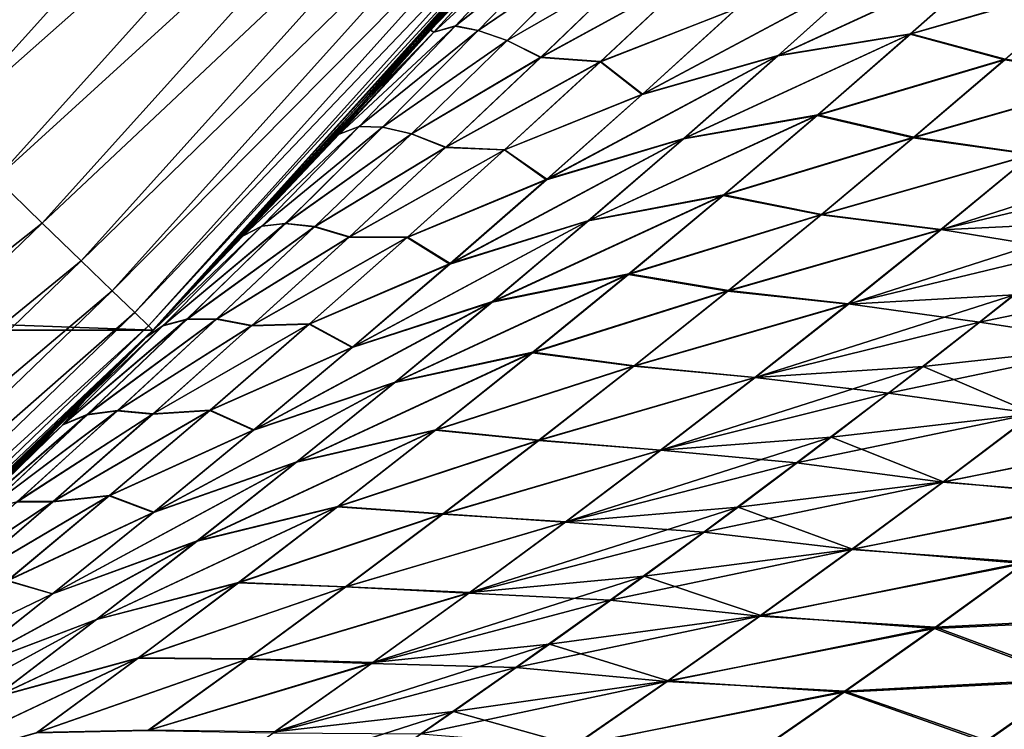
# Model space of a CAD drawing. Header units: metres. Extents: x -24 to 72, y -247 to 22.
# Tile 421 of 573: x 15.87 to 18.2, y -16.58 to -14.89. Entities that reach past the tile are written whole.
import ezdxf

# ---------------------------------------------------------------- set-up
doc = ezdxf.new("R2010")
doc.units = ezdxf.units.M
doc.layers.add('solid_509589_MEDIA_SW0001', color=7, linetype='CONTINUOUS')

msp = doc.modelspace()

# ---------------------------------------------------------------- linework, layer by layer
at = {"layer": 'solid_509589_MEDIA_SW0001'}
for points in [[(15.549733, -15.016203, 132.280243), (16.559332, -13.89493, 132.280243), (15.400221, -14.87182, 132.385696)], [(16.706779, -14.018653, 132.148819), (16.559332, -13.89493, 132.280243), (15.549733, -15.016203, 132.280243)], [(15.68819, -15.14991, 132.148819), (16.706779, -14.018653, 132.148819), (15.549733, -15.016203, 132.280243)], [(16.839981, -14.130422, 131.993607), (16.706779, -14.018653, 132.148819), (15.68819, -15.14991, 132.148819)], [(15.813272, -15.270699, 131.993607), (16.839981, -14.130422, 131.993607), (15.68819, -15.14991, 132.148819)], [(16.956703, -14.228364, 131.817245), (16.839981, -14.130422, 131.993607), (15.813272, -15.270699, 131.993607)], [(15.922877, -15.376544, 131.817245), (16.956703, -14.228364, 131.817245), (15.813272, -15.270699, 131.993607)], [(17.054991, -14.310837, 131.622665), (16.956703, -14.228364, 131.817245), (15.922877, -15.376544, 131.817245)], [(16.015173, -15.465672, 131.622665), (17.054991, -14.310837, 131.622665), (15.922877, -15.376544, 131.817245)], [(17.133194, -14.376457, 131.413147), (17.054991, -14.310837, 131.622665), (16.015173, -15.465672, 131.622665)], [(16.088608, -15.536588, 131.413147), (17.133194, -14.376457, 131.413147), (16.015173, -15.465672, 131.622665)], [(17.190002, -14.424125, 131.192184), (17.133194, -14.376457, 131.413147), (16.088608, -15.536588, 131.413147)], [(16.141953, -15.588102, 131.192184), (17.190002, -14.424125, 131.192184), (16.088608, -15.536588, 131.413147)], [(17.224464, -14.453041, 130.963501), (17.190002, -14.424125, 131.192184), (16.141953, -15.588102, 131.192184)], [(16.185291, -15.629663), (-16.185291, -15.629663), (-17.236036, -14.462679)], [(17.236036, -14.462679), (16.185291, -15.629663), (-17.236036, -14.462679)], [(16.174313, -15.619352, 130.963501), (17.224464, -14.453041, 130.963501), (16.141953, -15.588102, 131.192184)], [(16.174313, -15.619352, 130.963501), (17.236, -14.462721, 130.73114), (17.224464, -14.453041, 130.963501)], [(16.174313, -15.619352, 130.963501), (16.185146, -15.629813, 130.73114), (17.236, -14.462721, 130.73114)], [(17.178516, -14.530951, 106.615135), (17.236, -14.462721, 130.73114), (16.185146, -15.629813, 130.73114)], [(16.198299, -15.616181, 63.398487), (16.185291, -15.629663), (17.236036, -14.462679)], [(16.370327, -15.435751, 63.218746), (16.198299, -15.616181, 63.398487), (17.236036, -14.462679)], [(16.539322, -15.254534, 63.042973), (16.370327, -15.435751, 63.218746), (17.236036, -14.462679)], [(16.705532, -15.072332, 62.870785), (16.539322, -15.254534, 63.042973), (17.236036, -14.462679)], [(16.842812, -14.918771, 62.729012), (16.705532, -15.072332, 62.870785), (17.236036, -14.462679)], [(16.869188, -14.888938, 62.701809), (16.842812, -14.918771, 62.729012), (17.236036, -14.462679)], [(17.020294, -14.715963, 106.453171), (17.178516, -14.530951, 106.615135), (16.185146, -15.629813, 130.73114)], [(17.06246, -14.668515, 106.343735), (16.860003, -14.89934, 106.288322), (16.842409, -14.919224, 106.270195)], [(17.071152, -14.681075, 105.876541), (17.06246, -14.668515, 106.343735), (16.842409, -14.919224, 106.270195)], [(17.06296, -14.667929, 62.655125), (16.842812, -14.918771, 62.729012), (16.869188, -14.888938, 62.701809)], [(17.06296, -14.667929, 62.655125), (17.071672, -14.680478, 63.122604), (16.842812, -14.918771, 62.729012)], [(17.125433, -14.670995, 105.415298), (17.071152, -14.681075, 105.876541), (16.850485, -14.923718, 105.799484)], [(16.901279, -14.909573, 105.333183), (17.125433, -14.670995, 105.415298), (16.850485, -14.923718, 105.799484)], [(16.85078, -14.923388, 63.200039), (17.12624, -14.670107, 63.58395), (16.90181, -14.90901, 63.666412)], [(16.85078, -14.923388, 63.200039), (17.071672, -14.680478, 63.122604), (17.12624, -14.670107, 63.58395)], [(17.06246, -14.668515, 106.343735), (17.020294, -14.715963, 106.453171), (16.860003, -14.89934, 106.288322)], [(17.179586, -14.689423, 104.944214), (17.125433, -14.670995, 105.415298), (16.901279, -14.909573, 105.333183)], [(16.90181, -14.90901, 63.666412), (17.12624, -14.670107, 63.58395), (17.180317, -14.688657, 64.05526)], [(16.850485, -14.923718, 105.799484), (17.071152, -14.681075, 105.876541), (16.842409, -14.919224, 106.270195)], [(16.85078, -14.923388, 63.200039), (16.842812, -14.918771, 62.729012), (17.071672, -14.680478, 63.122604)], [(16.955824, -14.919817, 104.858192), (17.179586, -14.689423, 104.944214), (16.901279, -14.909573, 105.333183)], [(16.90181, -14.90901, 63.666412), (17.180317, -14.688657, 64.05526), (16.956234, -14.91942, 64.141602)], [(17.247732, -14.720952, 104.468506), (17.179586, -14.689423, 104.944214), (16.955824, -14.919817, 104.858192)], [(16.956234, -14.91942, 64.141602), (17.180317, -14.688657, 64.05526), (17.248022, -14.720688, 64.531319)], [(16.860003, -14.89934, 106.288322), (17.020294, -14.715963, 106.453171), (16.185146, -15.629813, 130.73114)], [(17.024483, -14.943429, 104.378349), (17.247732, -14.720952, 104.468506), (16.955824, -14.919817, 104.858192)], [(16.956234, -14.91942, 64.141602), (17.248022, -14.720688, 64.531319), (17.024422, -14.943556, 64.621758)], [(17.024422, -14.943556, 64.621758), (17.248022, -14.720688, 64.531319), (17.327303, -14.768472, 65.012802)], [(17.327202, -14.768489, 103.987251), (17.247732, -14.720952, 104.468506), (17.024483, -14.943429, 104.378349)], [(17.66573, -14.980059, 66.473999), (18.198177, -14.734494, 66.758926), (17.980019, -14.928824, 66.876289)], [(17.66573, -14.980059, 66.473999), (17.886549, -14.781337, 66.362679), (18.198177, -14.734494, 66.758926)], [(18.199076, -14.733385, 102.241936), (17.887178, -14.780504, 102.637978), (17.666641, -14.978934, 102.526794)], [(17.98119, -14.92743, 102.124718), (18.199076, -14.733385, 102.241936), (17.666641, -14.978934, 102.526794)], [(17.980019, -14.928824, 66.876289), (18.198177, -14.734494, 66.758926), (18.418249, -14.801891, 67.207741)], [(18.419222, -14.80065, 101.793243), (18.199076, -14.733385, 102.241936), (17.98119, -14.92743, 102.124718)], [(17.024422, -14.943556, 64.621758), (17.327303, -14.768472, 65.012802), (17.104284, -14.983675, 65.107567)], [(17.10453, -14.983312, 103.892723), (17.327202, -14.768489, 103.987251), (17.024483, -14.943429, 104.378349)], [(17.104284, -14.983675, 65.107567), (17.327303, -14.768472, 65.012802), (17.470276, -14.782786, 65.476128)], [(17.470152, -14.782763, 103.524017), (17.327202, -14.768489, 103.987251), (17.10453, -14.983312, 103.892723)], [(17.104284, -14.983675, 65.107567), (17.470276, -14.782786, 65.476128), (17.245567, -14.993772, 65.576904)], [(17.24577, -14.993394, 103.423431), (17.470152, -14.782763, 103.524017), (17.10453, -14.983312, 103.892723)], [(17.245567, -14.993772, 65.576904), (17.470276, -14.782786, 65.476128), (17.568331, -14.867996, 65.969215)], [(17.568743, -14.867395, 103.031273), (17.470152, -14.782763, 103.524017), (17.24577, -14.993394, 103.423431)], [(17.344406, -15.071655, 66.074829), (17.886549, -14.781337, 66.362679), (17.66573, -14.980059, 66.473999)], [(17.344406, -15.071655, 66.074829), (17.568331, -14.867996, 65.969215), (17.886549, -14.781337, 66.362679)], [(17.887178, -14.780504, 102.637978), (17.568743, -14.867395, 103.031273), (17.345097, -15.070769, 102.925766)], [(17.666641, -14.978934, 102.526794), (17.887178, -14.780504, 102.637978), (17.345097, -15.070769, 102.925766)], [(17.980019, -14.928824, 66.876289), (18.418249, -14.801891, 67.207741), (18.203751, -14.989364, 67.330086)], [(18.204922, -14.987903, 101.670998), (18.419222, -14.80065, 101.793243), (17.98119, -14.92743, 102.124718)], [(17.245567, -14.993772, 65.576904), (17.568331, -14.867996, 65.969215), (17.344406, -15.071655, 66.074829)], [(17.345097, -15.070769, 102.925766), (17.568743, -14.867395, 103.031273), (17.24577, -14.993394, 103.423431)], [(16.842409, -14.919224, 106.270195), (16.860003, -14.89934, 106.288322), (16.185146, -15.629813, 130.73114)], [(16.901279, -14.909573, 105.333183), (16.850485, -14.923718, 105.799484), (16.626507, -15.165527, 105.722633)], [(16.673832, -15.147127, 105.25132), (16.901279, -14.909573, 105.333183), (16.626507, -15.165527, 105.722633)], [(16.62653, -15.165498, 63.277191), (16.90181, -14.90901, 63.666412), (16.674059, -15.146907, 63.74855)], [(16.62653, -15.165498, 63.277191), (16.85078, -14.923388, 63.200039), (16.90181, -14.90901, 63.666412)], [(16.955824, -14.919817, 104.858192), (16.901279, -14.909573, 105.333183), (16.673832, -15.147127, 105.25132)], [(16.674059, -15.146907, 63.74855), (16.90181, -14.90901, 63.666412), (16.956234, -14.91942, 64.141602)], [(16.697689, -15.081019, 106.120834), (16.842409, -14.919224, 106.270195), (16.185146, -15.629813, 130.73114)], [(16.850485, -14.923718, 105.799484), (16.697689, -15.081019, 106.120834), (16.533026, -15.261358, 105.950256)], [(16.626507, -15.165527, 105.722633), (16.850485, -14.923718, 105.799484), (16.533026, -15.261358, 105.950256)], [(16.85078, -14.923388, 63.200039), (16.539322, -15.254534, 63.042973), (16.705532, -15.072332, 62.870785)], [(16.62653, -15.165498, 63.277191), (16.539322, -15.254534, 63.042973), (16.85078, -14.923388, 63.200039)], [(16.728907, -15.149024, 104.772476), (16.955824, -14.919817, 104.858192), (16.673832, -15.147127, 105.25132)], [(16.674059, -15.146907, 63.74855), (16.956234, -14.91942, 64.141602), (16.728994, -15.148988, 64.227554)], [(16.850485, -14.923718, 105.799484), (16.842409, -14.919224, 106.270195), (16.697689, -15.081019, 106.120834)], [(16.85078, -14.923388, 63.200039), (16.705532, -15.072332, 62.870785), (16.842812, -14.918771, 62.729012)], [(17.024483, -14.943429, 104.378349), (16.955824, -14.919817, 104.858192), (16.728907, -15.149024, 104.772476)], [(16.728994, -15.148988, 64.227554), (16.956234, -14.91942, 64.141602), (17.024422, -14.943556, 64.621758)], [(17.442457, -15.176658, 66.58474), (17.980019, -14.928824, 66.876289), (17.759537, -15.120849, 66.993149)], [(17.442457, -15.176658, 66.58474), (17.66573, -14.980059, 66.473999), (17.980019, -14.928824, 66.876289)], [(17.98119, -14.92743, 102.124718), (17.666641, -14.978934, 102.526794), (17.443562, -15.175345, 102.416039)], [(17.76088, -15.119278, 102.007874), (17.98119, -14.92743, 102.124718), (17.443562, -15.175345, 102.416039)], [(17.759537, -15.120849, 66.993149), (17.980019, -14.928824, 66.876289), (18.203751, -14.989364, 67.330086)], [(18.204922, -14.987903, 101.670998), (17.98119, -14.92743, 102.124718), (17.76088, -15.119278, 102.007874)], [(16.798222, -15.164547, 104.288544), (17.024483, -14.943429, 104.378349), (16.728907, -15.149024, 104.772476)], [(16.728994, -15.148988, 64.227554), (17.024422, -14.943556, 64.621758), (16.797827, -15.165028, 64.711746)], [(16.797827, -15.165028, 64.711746), (17.024422, -14.943556, 64.621758), (17.104284, -14.983675, 65.107567)], [(17.10453, -14.983312, 103.892723), (17.024483, -14.943429, 104.378349), (16.798222, -15.164547, 104.288544)], [(17.117901, -15.273378, 66.179794), (17.66573, -14.980059, 66.473999), (17.442457, -15.176658, 66.58474)], [(17.117901, -15.273378, 66.179794), (17.344406, -15.071655, 66.074829), (17.66573, -14.980059, 66.473999)], [(17.666641, -14.978934, 102.526794), (17.345097, -15.070769, 102.925766), (17.11879, -15.272305, 102.820755)], [(17.443562, -15.175345, 102.416039), (17.666641, -14.978934, 102.526794), (17.11879, -15.272305, 102.820755)], [(16.797827, -15.165028, 64.711746), (17.104284, -14.983675, 65.107567), (16.878431, -15.197295, 65.201797)], [(16.878984, -15.196621, 103.798599), (17.10453, -14.983312, 103.892723), (16.798222, -15.164547, 104.288544)], [(16.878431, -15.197295, 65.201797), (17.104284, -14.983675, 65.107567), (17.245567, -14.993772, 65.576904)], [(16.878431, -15.197295, 65.201797), (17.245567, -14.993772, 65.576904), (17.018103, -15.20297, 65.677101)], [(17.24577, -14.993394, 103.423431), (17.10453, -14.983312, 103.892723), (16.878984, -15.196621, 103.798599)], [(17.018574, -15.202323, 103.323296), (17.24577, -14.993394, 103.423431), (16.878984, -15.196621, 103.798599)], [(17.018103, -15.20297, 65.677101), (17.245567, -14.993772, 65.576904), (17.344406, -15.071655, 66.074829)], [(17.345097, -15.070769, 102.925766), (17.24577, -14.993394, 103.423431), (17.018574, -15.202323, 103.323296)], [(17.759537, -15.120849, 66.993149), (18.203751, -14.989364, 67.330086), (17.987141, -15.174402, 67.451912)], [(17.988396, -15.17284, 101.549118), (18.204922, -14.987903, 101.670998), (17.76088, -15.119278, 102.007874)], [(17.987141, -15.174402, 67.451912), (18.203751, -14.989364, 67.330086), (18.484152, -15.031973, 67.756638)], [(18.484455, -15.031184, 101.244019), (18.204922, -14.987903, 101.670998), (17.988396, -15.17284, 101.549118)], [(17.987141, -15.174402, 67.451912), (18.484152, -15.031973, 67.756638), (18.269104, -15.213344, 67.885452)], [(18.269388, -15.212513, 101.115105), (18.484455, -15.031184, 101.244019), (17.988396, -15.17284, 101.549118)], [(17.018103, -15.20297, 65.677101), (17.344406, -15.071655, 66.074829), (17.117901, -15.273378, 66.179794)], [(17.11879, -15.272305, 102.820755), (17.345097, -15.070769, 102.925766), (17.018574, -15.202323, 103.323296)], [(16.533026, -15.261358, 105.950256), (16.697689, -15.081019, 106.120834), (16.185146, -15.629813, 130.73114)], [(17.76088, -15.119278, 102.007874), (17.443562, -15.175345, 102.416039), (17.217985, -15.369773, 102.305847)], [(17.538202, -15.30896, 101.891533), (17.76088, -15.119278, 102.007874), (17.217985, -15.369773, 102.305847)], [(17.988396, -15.17284, 101.549118), (17.76088, -15.119278, 102.007874), (17.538202, -15.30896, 101.891533)], [(17.216795, -15.371162, 66.694778), (17.759537, -15.120849, 66.993149), (17.5368, -15.310589, 67.109344)], [(17.216795, -15.371162, 66.694778), (17.442457, -15.176658, 66.58474), (17.759537, -15.120849, 66.993149)], [(17.5368, -15.310589, 67.109344), (17.759537, -15.120849, 66.993149), (17.987141, -15.174402, 67.451912)], [(16.626507, -15.165527, 105.722633), (16.533026, -15.261358, 105.950256), (16.365639, -15.440722, 105.776077)], [(16.399273, -15.406516, 105.646095), (16.626507, -15.165527, 105.722633), (16.365639, -15.440722, 105.776077)], [(16.62653, -15.165498, 63.277191), (16.370327, -15.435751, 63.218746), (16.539322, -15.254534, 63.042973)], [(16.399004, -15.406798, 63.353939), (16.370327, -15.435751, 63.218746), (16.62653, -15.165498, 63.277191)], [(16.399004, -15.406798, 63.353939), (16.674059, -15.146907, 63.74855), (16.443062, -15.383777, 63.830215)], [(16.399004, -15.406798, 63.353939), (16.62653, -15.165498, 63.277191), (16.674059, -15.146907, 63.74855)], [(16.673832, -15.147127, 105.25132), (16.626507, -15.165527, 105.722633), (16.399273, -15.406516, 105.646095)], [(16.443142, -15.383667, 105.16983), (16.673832, -15.147127, 105.25132), (16.399273, -15.406516, 105.646095)], [(16.443062, -15.383777, 63.830215), (16.674059, -15.146907, 63.74855), (16.728994, -15.148988, 64.227554)], [(16.443062, -15.383777, 63.830215), (16.728994, -15.148988, 64.227554), (16.498661, -15.377332, 64.312965)], [(16.728907, -15.149024, 104.772476), (16.673832, -15.147127, 105.25132), (16.443142, -15.383667, 105.16983)], [(16.498882, -15.377048, 104.68718), (16.728907, -15.149024, 104.772476), (16.443142, -15.383667, 105.16983)], [(16.498661, -15.377332, 64.312965), (16.728994, -15.148988, 64.227554), (16.797827, -15.165028, 64.711746)], [(16.498661, -15.377332, 64.312965), (16.797827, -15.165028, 64.711746), (16.568293, -15.385102, 64.801117)], [(16.798222, -15.164547, 104.288544), (16.728907, -15.149024, 104.772476), (16.498882, -15.377048, 104.68718)], [(16.568983, -15.384333, 104.199226), (16.798222, -15.164547, 104.288544), (16.498882, -15.377048, 104.68718)], [(16.568293, -15.385102, 64.801117), (16.797827, -15.165028, 64.711746), (16.878431, -15.197295, 65.201797)], [(16.878984, -15.196621, 103.798599), (16.798222, -15.164547, 104.288544), (16.568983, -15.384333, 104.199226)], [(16.888872, -15.473197, 66.283981), (17.442457, -15.176658, 66.58474), (17.216795, -15.371162, 66.694778)], [(16.888872, -15.473197, 66.283981), (17.117901, -15.273378, 66.179794), (17.442457, -15.176658, 66.58474)], [(17.443562, -15.175345, 102.416039), (17.11879, -15.272305, 102.820755), (16.889858, -15.472041, 102.716385)], [(17.217985, -15.369773, 102.305847), (17.443562, -15.175345, 102.416039), (16.889858, -15.472041, 102.716385)], [(17.5368, -15.310589, 67.109344), (17.987141, -15.174402, 67.451912), (17.76849, -15.357027, 67.573097)], [(17.769691, -15.355494, 101.427719), (17.988396, -15.17284, 101.549118), (17.538202, -15.30896, 101.891533)], [(17.76849, -15.357027, 67.573097), (17.987141, -15.174402, 67.451912), (18.269104, -15.213344, 67.885452)], [(18.269388, -15.212513, 101.115105), (17.988396, -15.17284, 101.549118), (17.769691, -15.355494, 101.427719)], [(16.568293, -15.385102, 64.801117), (16.878431, -15.197295, 65.201797), (16.649796, -15.409373, 65.295364)], [(16.650599, -15.408464, 103.705009), (16.878984, -15.196621, 103.798599), (16.568983, -15.384333, 104.199226)], [(16.649796, -15.409373, 65.295364), (16.878431, -15.197295, 65.201797), (17.018103, -15.20297, 65.677101)], [(16.649796, -15.409373, 65.295364), (17.018103, -15.20297, 65.677101), (16.787935, -15.41042, 65.776573)], [(17.018574, -15.202323, 103.323296), (16.878984, -15.196621, 103.798599), (16.650599, -15.408464, 103.705009)], [(16.788597, -15.409595, 103.223732), (17.018574, -15.202323, 103.323296), (16.650599, -15.408464, 103.705009)], [(16.787935, -15.41042, 65.776573), (17.018103, -15.20297, 65.677101), (17.117901, -15.273378, 66.179794)], [(17.11879, -15.272305, 102.820755), (17.018574, -15.202323, 103.323296), (16.788597, -15.409595, 103.223732)], [(17.76849, -15.357027, 67.573097), (18.269104, -15.213344, 67.885452), (18.052145, -15.39212, 68.013657)], [(18.052254, -15.391392, 100.986626), (18.269388, -15.212513, 101.115105), (17.769691, -15.355494, 101.427719)], [(18.052145, -15.39212, 68.013657), (18.654226, -15.198394, 68.257355), (18.441496, -15.37355, 68.392204)], [(18.052145, -15.39212, 68.013657), (18.269104, -15.213344, 67.885452), (18.654226, -15.198394, 68.257355)], [(18.568943, -15.268415, 100.68885), (18.269388, -15.212513, 101.115105), (18.052254, -15.391392, 100.986626)], [(15.922877, -15.376544, 131.817245), (15.813272, -15.270699, 131.993607), (14.709521, -16.336578, 131.993607)], [(16.365639, -15.440722, 105.776077), (16.533026, -15.261358, 105.950256), (16.185146, -15.629813, 130.73114)], [(16.787935, -15.41042, 65.776573), (17.117901, -15.273378, 66.179794), (16.888872, -15.473197, 66.283981)], [(16.889858, -15.472041, 102.716385), (17.11879, -15.272305, 102.820755), (16.788597, -15.409595, 103.223732)], [(18.357319, -15.44097, 100.555214), (18.568943, -15.268415, 100.68885), (18.052254, -15.391392, 100.986626)], [(16.988779, -15.563612, 66.803963), (17.5368, -15.310589, 67.109344), (17.311848, -15.498086, 67.224754)], [(16.988779, -15.563612, 66.803963), (17.216795, -15.371162, 66.694778), (17.5368, -15.310589, 67.109344)], [(17.538202, -15.30896, 101.891533), (17.217985, -15.369773, 102.305847), (16.989923, -15.562274, 102.196335)], [(17.313166, -15.496535, 101.775803), (17.538202, -15.30896, 101.891533), (16.989923, -15.562274, 102.196335)], [(17.311848, -15.498086, 67.224754), (17.5368, -15.310589, 67.109344), (17.76849, -15.357027, 67.573097)], [(17.769691, -15.355494, 101.427719), (17.538202, -15.30896, 101.891533), (17.313166, -15.496535, 101.775803)], [(14.811477, -16.449812, 131.817245), (15.922877, -15.376544, 131.817245), (14.709521, -16.336578, 131.993607)], [(16.015173, -15.465672, 131.622665), (15.922877, -15.376544, 131.817245), (14.811477, -16.449812, 131.817245)], [(16.208872, -15.619609, 63.911255), (16.498661, -15.377332, 64.312965), (16.26528, -15.604477, 64.397682)], [(16.208872, -15.619609, 63.911255), (16.443062, -15.383777, 63.830215), (16.498661, -15.377332, 64.312965)], [(16.498882, -15.377048, 104.68718), (16.443142, -15.383667, 105.16983), (16.209244, -15.619208, 105.088837)], [(16.265774, -15.603931, 104.602448), (16.498882, -15.377048, 104.68718), (16.209244, -15.619208, 105.088837)], [(16.26528, -15.604477, 64.397682), (16.498661, -15.377332, 64.312965), (16.568293, -15.385102, 64.801117)], [(16.568983, -15.384333, 104.199226), (16.498882, -15.377048, 104.68718), (16.265774, -15.603931, 104.602448)], [(16.657347, -15.671158, 66.387253), (17.216795, -15.371162, 66.694778), (16.988779, -15.563612, 66.803963)], [(16.657347, -15.671158, 66.387253), (16.888872, -15.473197, 66.283981), (17.216795, -15.371162, 66.694778)], [(17.217985, -15.369773, 102.305847), (16.889858, -15.472041, 102.716385), (16.658308, -15.67004, 102.612755)], [(16.989923, -15.562274, 102.196335), (17.217985, -15.369773, 102.305847), (16.658308, -15.67004, 102.612755)], [(17.311848, -15.498086, 67.224754), (17.76849, -15.357027, 67.573097), (17.547764, -15.537331, 67.693565)], [(17.548763, -15.535965, 101.306862), (17.769691, -15.355494, 101.427719), (17.313166, -15.496535, 101.775803)], [(17.547764, -15.537331, 67.693565), (17.76849, -15.357027, 67.573097), (18.052145, -15.39212, 68.013657)], [(18.052254, -15.391392, 100.986626), (17.769691, -15.355494, 101.427719), (17.548763, -15.535965, 101.306862)], [(17.833204, -15.568435, 68.141228), (18.441496, -15.37355, 68.392204), (18.226948, -15.546082, 68.526512)], [(17.833204, -15.568435, 68.141228), (18.052145, -15.39212, 68.013657), (18.441496, -15.37355, 68.392204)], [(16.208872, -15.619609, 63.911255), (16.168268, -15.647272, 63.429955), (16.443062, -15.383777, 63.830215)], [(16.399004, -15.406798, 63.353939), (16.443062, -15.383777, 63.830215), (16.168268, -15.647272, 63.429955)], [(16.443142, -15.383667, 105.16983), (16.399273, -15.406516, 105.646095), (16.168852, -15.646668, 105.570198)], [(16.209244, -15.619208, 105.088837), (16.443142, -15.383667, 105.16983), (16.168852, -15.646668, 105.570198)], [(16.26528, -15.604477, 64.397682), (16.568293, -15.385102, 64.801117), (16.335855, -15.603832, 64.889748)], [(16.33679, -15.602845, 104.110512), (16.568983, -15.384333, 104.199226), (16.265774, -15.603931, 104.602448)], [(16.335855, -15.603832, 64.889748), (16.568293, -15.385102, 64.801117), (16.649796, -15.409373, 65.295364)], [(16.650599, -15.408464, 103.705009), (16.568983, -15.384333, 104.199226), (16.33679, -15.602845, 104.110512)], [(17.547764, -15.537331, 67.693565), (18.052145, -15.39212, 68.013657), (17.833204, -15.568435, 68.141228)], [(17.832985, -15.567945, 100.858612), (18.052254, -15.391392, 100.986626), (17.548763, -15.535965, 101.306862)], [(18.357319, -15.44097, 100.555214), (18.052254, -15.391392, 100.986626), (17.832985, -15.567945, 100.858612)], [(16.399004, -15.406798, 63.353939), (16.168268, -15.647272, 63.429955), (16.198299, -15.616181, 63.398487)], [(16.399273, -15.406516, 105.646095), (16.195137, -15.619459, 105.597771), (16.168852, -15.646668, 105.570198)], [(16.399273, -15.406516, 105.646095), (16.365639, -15.440722, 105.776077), (16.195137, -15.619459, 105.597771)], [(16.399004, -15.406798, 63.353939), (16.198299, -15.616181, 63.398487), (16.370327, -15.435751, 63.218746)], [(16.335855, -15.603832, 64.889748), (16.649796, -15.409373, 65.295364), (16.418411, -15.619953, 65.388123)], [(16.419394, -15.618896, 103.612091), (16.650599, -15.408464, 103.705009), (16.33679, -15.602845, 104.110512)], [(16.418411, -15.619953, 65.388123), (16.649796, -15.409373, 65.295364), (16.787935, -15.41042, 65.776573)], [(16.418411, -15.619953, 65.388123), (16.787935, -15.41042, 65.776573), (16.555109, -15.616164, 65.875191)], [(16.788597, -15.409595, 103.223732), (16.650599, -15.408464, 103.705009), (16.419394, -15.618896, 103.612091)], [(16.55587, -15.615261, 103.124878), (16.788597, -15.409595, 103.223732), (16.419394, -15.618896, 103.612091)], [(16.555109, -15.616164, 65.875191), (16.787935, -15.41042, 65.776573), (16.888872, -15.473197, 66.283981)], [(16.889858, -15.472041, 102.716385), (16.788597, -15.409595, 103.223732), (16.55587, -15.615261, 103.124878)], [(16.195137, -15.619459, 105.597771), (16.365639, -15.440722, 105.776077), (16.185146, -15.629813, 130.73114)], [(18.143732, -15.611136, 100.421951), (18.357319, -15.44097, 100.555214), (17.832985, -15.567945, 100.858612)], [(18.694864, -15.49637, 100.142204), (18.357319, -15.44097, 100.555214), (18.143732, -15.611136, 100.421951)], [(14.897329, -16.54516, 131.622665), (16.015173, -15.465672, 131.622665), (14.811477, -16.449812, 131.817245)], [(16.088608, -15.536588, 131.413147), (16.015173, -15.465672, 131.622665), (14.897329, -16.54516, 131.622665)], [(16.555109, -15.616164, 65.875191), (16.888872, -15.473197, 66.283981), (16.657347, -15.671158, 66.387253)], [(16.658308, -15.67004, 102.612755), (16.889858, -15.472041, 102.716385), (16.55587, -15.615261, 103.124878)], [(16.758324, -15.754136, 66.912224), (17.311848, -15.498086, 67.224754), (17.084589, -15.683477, 67.339333)], [(16.758324, -15.754136, 66.912224), (16.988779, -15.563612, 66.803963), (17.311848, -15.498086, 67.224754)], [(17.313166, -15.496535, 101.775803), (16.989923, -15.562274, 102.196335), (16.759287, -15.752975, 102.08757)], [(17.08568, -15.682135, 101.660736), (17.313166, -15.496535, 101.775803), (16.759287, -15.752975, 102.08757)], [(17.084589, -15.683477, 67.339333), (17.311848, -15.498086, 67.224754), (17.547764, -15.537331, 67.693565)], [(17.548763, -15.535965, 101.306862), (17.313166, -15.496535, 101.775803), (17.08568, -15.682135, 101.660736)], [(18.484177, -15.663307, 100.001465), (18.694864, -15.49637, 100.142204), (18.143732, -15.611136, 100.421951)], [(14.965639, -16.621025, 131.413147), (16.088608, -15.536588, 131.413147), (14.897329, -16.54516, 131.622665)], [(16.141953, -15.588102, 131.192184), (16.088608, -15.536588, 131.413147), (14.965639, -16.621025, 131.413147)], [(17.084589, -15.683477, 67.339333), (17.547764, -15.537331, 67.693565), (17.324867, -15.715464, 67.813286)], [(17.325523, -15.714389, 101.186592), (17.548763, -15.535965, 101.306862), (17.08568, -15.682135, 101.660736)], [(17.324867, -15.715464, 67.813286), (17.547764, -15.537331, 67.693565), (17.833204, -15.568435, 68.141228)], [(17.832985, -15.567945, 100.858612), (17.548763, -15.535965, 101.306862), (17.325523, -15.714389, 101.186592)], [(16.423235, -15.867393, 66.489517), (16.988779, -15.563612, 66.803963), (16.758324, -15.754136, 66.912224)], [(16.423235, -15.867393, 66.489517), (16.657347, -15.671158, 66.387253), (16.988779, -15.563612, 66.803963)], [(16.989923, -15.562274, 102.196335), (16.658308, -15.67004, 102.612755), (16.424042, -15.866434, 102.509964)], [(16.759287, -15.752975, 102.08757), (16.989923, -15.562274, 102.196335), (16.424042, -15.866434, 102.509964)], [(17.612192, -15.742439, 68.268143), (18.226948, -15.546082, 68.526512), (18.010504, -15.716137, 68.660294)], [(17.612192, -15.742439, 68.268143), (17.833204, -15.568435, 68.141228), (18.226948, -15.546082, 68.526512)], [(18.010504, -15.716137, 68.660294), (18.226948, -15.546082, 68.526512), (18.484533, -15.663963, 68.998604)], [(17.324867, -15.715464, 67.813286), (17.833204, -15.568435, 68.141228), (17.612192, -15.742439, 68.268143)], [(17.611507, -15.742306, 100.731102), (17.832985, -15.567945, 100.858612), (17.325523, -15.714389, 101.186592)], [(18.143732, -15.611136, 100.421951), (17.832985, -15.567945, 100.858612), (17.611507, -15.742306, 100.731102)], [(15.015261, -16.676136, 131.192184), (16.141953, -15.588102, 131.192184), (14.965639, -16.621025, 131.413147)], [(16.174313, -15.619352, 130.963501), (16.141953, -15.588102, 131.192184), (15.015261, -16.676136, 131.192184)], [(15.971519, -15.854455, 63.99152), (16.26528, -15.604477, 64.397682), (16.028877, -15.830486, 64.481575)], [(15.971519, -15.854455, 63.99152), (16.208872, -15.619609, 63.911255), (16.26528, -15.604477, 64.397682)], [(16.265774, -15.603931, 104.602448), (16.209244, -15.619208, 105.088837), (15.972149, -15.853816, 105.008484)], [(16.029594, -15.829742, 104.518402), (16.265774, -15.603931, 104.602448), (15.972149, -15.853816, 105.008484)], [(16.028877, -15.830486, 64.481575), (16.335855, -15.603832, 64.889748), (16.100548, -15.82127, 64.977486)], [(16.028877, -15.830486, 64.481575), (16.26528, -15.604477, 64.397682), (16.335855, -15.603832, 64.889748)], [(16.33679, -15.602845, 104.110512), (16.265774, -15.603931, 104.602448), (16.029594, -15.829742, 104.518402)], [(16.101658, -15.820142, 104.022545), (16.33679, -15.602845, 104.110512), (16.029594, -15.829742, 104.518402)], [(16.100548, -15.82127, 64.977486), (16.335855, -15.603832, 64.889748), (16.418411, -15.619953, 65.388123)], [(16.419394, -15.618896, 103.612091), (16.33679, -15.602845, 104.110512), (16.101658, -15.820142, 104.022545)], [(16.185291, -15.629663), (15.055137, -16.721035), (-16.185291, -15.629663)], [(15.045362, -16.709568, 130.963501), (16.174313, -15.619352, 130.963501), (15.015261, -16.676136, 131.192184)], [(15.045362, -16.709568, 130.963501), (16.185146, -15.629813, 130.73114), (16.174313, -15.619352, 130.963501)], [(15.045362, -16.709568, 130.963501), (15.055439, -16.720758, 130.73114), (16.185146, -15.629813, 130.73114)], [(15.099808, -16.680702, 64.562958), (15.055137, -16.721035), (16.185291, -15.629663)], [(16.168852, -15.646668, 105.570198), (16.185146, -15.629813, 130.73114), (15.055439, -16.720758, 130.73114)], [(15.259353, -16.534878, 64.392204), (15.099808, -16.680702, 64.562958), (16.185291, -15.629663)], [(15.416531, -16.388428, 64.224525), (15.259353, -16.534878, 64.392204), (16.185291, -15.629663)], [(15.487806, -16.321087, 64.148666), (15.416531, -16.388428, 64.224525), (16.185291, -15.629663)], [(15.571415, -16.241337, 64.059822), (15.487806, -16.321087, 64.148666), (16.185291, -15.629663)], [(15.724076, -16.093584, 63.897991), (15.571415, -16.241337, 64.059822), (16.185291, -15.629663)], [(15.874584, -15.945143, 63.738926), (15.724076, -16.093584, 63.897991), (16.185291, -15.629663)], [(16.023006, -15.795989, 63.582535), (15.874584, -15.945143, 63.738926), (16.185291, -15.629663)], [(15.971519, -15.854455, 63.99152), (16.023006, -15.795989, 63.582535), (16.208872, -15.619609, 63.911255)], [(15.972149, -15.853816, 105.008484), (16.209244, -15.619208, 105.088837), (16.021149, -15.797873, 105.414856)], [(16.209244, -15.619208, 105.088837), (16.168852, -15.646668, 105.570198), (16.021149, -15.797873, 105.414856)], [(16.208872, -15.619609, 63.911255), (16.023006, -15.795989, 63.582535), (16.168268, -15.647272, 63.429955)], [(16.168268, -15.647272, 63.429955), (16.023006, -15.795989, 63.582535), (16.185291, -15.629663)], [(16.100548, -15.82127, 64.977486), (16.418411, -15.619953, 65.388123), (16.184317, -15.829082, 65.479927)], [(16.185387, -15.827968, 103.519958), (16.419394, -15.618896, 103.612091), (16.101658, -15.820142, 104.022545)], [(16.198299, -15.616181, 63.398487), (16.168268, -15.647272, 63.429955), (16.185291, -15.629663)], [(16.168852, -15.646668, 105.570198), (16.195137, -15.619459, 105.597771), (16.185146, -15.629813, 130.73114)], [(16.184317, -15.829082, 65.479927), (16.555109, -15.616164, 65.875191), (16.319635, -15.820258, 65.972801)], [(16.184317, -15.829082, 65.479927), (16.418411, -15.619953, 65.388123), (16.555109, -15.616164, 65.875191)], [(16.55587, -15.615261, 103.124878), (16.419394, -15.618896, 103.612091), (16.185387, -15.827968, 103.519958)], [(16.320379, -15.81939, 103.026863), (16.55587, -15.615261, 103.124878), (16.185387, -15.827968, 103.519958)], [(16.319635, -15.820258, 65.972801), (16.555109, -15.616164, 65.875191), (16.657347, -15.671158, 66.387253)], [(16.658308, -15.67004, 102.612755), (16.55587, -15.615261, 103.124878), (16.320379, -15.81939, 103.026863)], [(17.928131, -15.779039, 100.28907), (18.143732, -15.611136, 100.421951), (17.611507, -15.742306, 100.731102)], [(18.484177, -15.663307, 100.001465), (18.143732, -15.611136, 100.421951), (17.928131, -15.779039, 100.28907)], [(16.021149, -15.797873, 105.414856), (16.168852, -15.646668, 105.570198), (15.055439, -16.720758, 130.73114)], [(16.319635, -15.820258, 65.972801), (16.657347, -15.671158, 66.387253), (16.423235, -15.867393, 66.489517)], [(16.424042, -15.866434, 102.509964), (16.658308, -15.67004, 102.612755), (16.320379, -15.81939, 103.026863)], [(18.27162, -15.827841, 99.861), (18.484177, -15.663307, 100.001465), (17.928131, -15.779039, 100.28907)], [(18.010504, -15.716137, 68.660294), (18.484533, -15.663963, 68.998604), (18.272594, -15.828058, 69.138443)], [(16.525318, -15.942896, 67.019547), (17.084589, -15.683477, 67.339333), (16.854919, -15.86692, 67.453056)], [(16.525318, -15.942896, 67.019547), (16.758324, -15.754136, 66.912224), (17.084589, -15.683477, 67.339333)], [(17.08568, -15.682135, 101.660736), (16.759287, -15.752975, 102.08757), (16.525974, -15.942023, 101.979607)], [(16.855658, -15.865898, 101.546379), (17.08568, -15.682135, 101.660736), (16.525974, -15.942023, 101.979607)], [(16.854919, -15.86692, 67.453056), (17.084589, -15.683477, 67.339333), (17.324867, -15.715464, 67.813286)], [(17.325523, -15.714389, 101.186592), (17.08568, -15.682135, 101.660736), (16.855658, -15.865898, 101.546379)], [(16.854919, -15.86692, 67.453056), (17.324867, -15.715464, 67.813286), (17.099707, -15.891581, 67.932266)], [(17.099901, -15.890898, 101.06694), (17.325523, -15.714389, 101.186592), (16.855658, -15.865898, 101.546379)], [(17.099707, -15.891581, 67.932266), (17.324867, -15.715464, 67.813286), (17.612192, -15.742439, 68.268143)], [(17.611507, -15.742306, 100.731102), (17.325523, -15.714389, 101.186592), (17.099901, -15.890898, 101.06694)], [(17.38903, -15.914288, 68.394424), (18.010504, -15.716137, 68.660294), (17.792093, -15.883865, 68.793549)], [(17.38903, -15.914288, 68.394424), (17.612192, -15.742439, 68.268143), (18.010504, -15.716137, 68.660294)], [(17.792093, -15.883865, 68.793549), (18.010504, -15.716137, 68.660294), (18.272594, -15.828058, 69.138443)], [(17.099707, -15.891581, 67.932266), (17.612192, -15.742439, 68.268143), (17.38903, -15.914288, 68.394424)], [(17.387758, -15.914606, 100.604103), (17.611507, -15.742306, 100.731102), (17.099901, -15.890898, 101.06694)], [(17.928131, -15.779039, 100.28907), (17.611507, -15.742306, 100.731102), (17.387758, -15.914606, 100.604103)], [(16.186417, -16.062065, 66.590752), (16.758324, -15.754136, 66.912224), (16.525318, -15.942896, 67.019547)], [(16.186417, -16.062065, 66.590752), (16.423235, -15.867393, 66.489517), (16.758324, -15.754136, 66.912224)], [(16.759287, -15.752975, 102.08757), (16.424042, -15.866434, 102.509964), (16.186951, -16.061371, 102.408058)], [(16.525974, -15.942023, 101.979607), (16.759287, -15.752975, 102.08757), (16.186951, -16.061371, 102.408058)], [(15.971519, -15.854455, 63.99152), (15.874584, -15.945143, 63.738926), (16.023006, -15.795989, 63.582535)], [(17.710472, -15.944794, 100.156578), (17.928131, -15.779039, 100.28907), (17.387758, -15.914606, 100.604103)], [(18.27162, -15.827841, 99.861), (17.928131, -15.779039, 100.28907), (17.710472, -15.944794, 100.156578)], [(15.843926, -15.975606, 105.22776), (16.021149, -15.797873, 105.414856), (15.055439, -16.720758, 130.73114)], [(16.101658, -15.820142, 104.022545), (16.029594, -15.829742, 104.518402), (15.790353, -16.05455, 104.435173)], [(15.863591, -16.036287, 103.935455), (16.101658, -15.820142, 104.022545), (15.790353, -16.05455, 104.435173)], [(15.972149, -15.853816, 105.008484), (16.021149, -15.797873, 105.414856), (15.843926, -15.975606, 105.22776)], [(16.185387, -15.827968, 103.519958), (16.101658, -15.820142, 104.022545), (15.863591, -16.036287, 103.935455)], [(15.947474, -16.036844, 65.570663), (16.319635, -15.820258, 65.972801), (16.081409, -16.022844, 66.069336)], [(15.947474, -16.036844, 65.570663), (16.184317, -15.829082, 65.479927), (16.319635, -15.820258, 65.972801)], [(16.320379, -15.81939, 103.026863), (16.185387, -15.827968, 103.519958), (15.948524, -16.035778, 103.428734)], [(16.082014, -16.022127, 102.929756), (16.320379, -15.81939, 103.026863), (15.948524, -16.035778, 103.428734)], [(16.081409, -16.022844, 66.069336), (16.319635, -15.820258, 65.972801), (16.423235, -15.867393, 66.489517)], [(16.424042, -15.866434, 102.509964), (16.320379, -15.81939, 103.026863), (16.082014, -16.022127, 102.929756)], [(15.731023, -16.088388, 64.070877), (16.028877, -15.830486, 64.481575), (15.789473, -16.055422, 64.564499)], [(15.731023, -16.088388, 64.070877), (15.971519, -15.854455, 63.99152), (16.028877, -15.830486, 64.481575)], [(16.029594, -15.829742, 104.518402), (15.972149, -15.853816, 105.008484), (15.731867, -16.087566, 104.928894)], [(15.790353, -16.05455, 104.435173), (16.029594, -15.829742, 104.518402), (15.731867, -16.087566, 104.928894)], [(15.789473, -16.055422, 64.564499), (16.100548, -15.82127, 64.977486), (15.862389, -16.03747, 65.064186)], [(15.789473, -16.055422, 64.564499), (16.028877, -15.830486, 64.481575), (16.100548, -15.82127, 64.977486)], [(15.862389, -16.03747, 65.064186), (16.100548, -15.82127, 64.977486), (16.184317, -15.829082, 65.479927)], [(15.862389, -16.03747, 65.064186), (16.184317, -15.829082, 65.479927), (15.947474, -16.036844, 65.570663)], [(15.948524, -16.035778, 103.428734), (16.185387, -15.827968, 103.519958), (15.863591, -16.036287, 103.935455)], [(18.057182, -15.990064, 99.720825), (18.27162, -15.827841, 99.861), (17.710472, -15.944794, 100.156578)], [(17.792093, -15.883865, 68.793549), (18.272594, -15.828058, 69.138443), (18.058861, -15.989781, 69.277893)], [(18.673882, -15.864287, 99.472374), (18.27162, -15.827841, 99.861), (18.057182, -15.990064, 99.720825)], [(18.058861, -15.989781, 69.277893), (18.272594, -15.828058, 69.138443), (18.670143, -15.868305, 69.530716)], [(15.971519, -15.854455, 63.99152), (15.724076, -16.093584, 63.897991), (15.874584, -15.945143, 63.738926)], [(15.731023, -16.088388, 64.070877), (15.724076, -16.093584, 63.897991), (15.971519, -15.854455, 63.99152)], [(15.731867, -16.087566, 104.928894), (15.972149, -15.853816, 105.008484), (15.843926, -15.975606, 105.22776)], [(16.081409, -16.022844, 66.069336), (16.423235, -15.867393, 66.489517), (16.186417, -16.062065, 66.590752)], [(16.186951, -16.061371, 102.408058), (16.424042, -15.866434, 102.509964), (16.082014, -16.022127, 102.929756)], [(16.289665, -16.130051, 67.1259), (16.854919, -15.86692, 67.453056), (16.622749, -16.048574, 67.56591)], [(16.289665, -16.130051, 67.1259), (16.525318, -15.942896, 67.019547), (16.854919, -15.86692, 67.453056)], [(16.855658, -15.865898, 101.546379), (16.525974, -15.942023, 101.979607), (16.2899, -16.12956, 101.87249)], [(16.623016, -16.047966, 101.432762), (16.855658, -15.865898, 101.546379), (16.2899, -16.12956, 101.87249)], [(16.622749, -16.048574, 67.56591), (16.854919, -15.86692, 67.453056), (17.099707, -15.891581, 67.932266)], [(17.099901, -15.890898, 101.06694), (16.855658, -15.865898, 101.546379), (16.623016, -16.047966, 101.432762)], [(18.46406, -16.023373, 99.324677), (18.673882, -15.864287, 99.472374), (18.057182, -15.990064, 99.720825)], [(17.163654, -16.084112, 68.520058), (17.792093, -15.883865, 68.793549), (17.571661, -16.049397, 68.926285)], [(17.163654, -16.084112, 68.520058), (17.38903, -15.914288, 68.394424), (17.792093, -15.883865, 68.793549)], [(17.571661, -16.049397, 68.926285), (17.792093, -15.883865, 68.793549), (18.058861, -15.989781, 69.277893)], [(18.058861, -15.989781, 69.277893), (18.670143, -15.868305, 69.530716), (18.460953, -16.026888, 69.677765)], [(16.622749, -16.048574, 67.56591), (17.099707, -15.891581, 67.932266), (16.872211, -16.065828, 68.050499)], [(16.871841, -16.065609, 100.947922), (17.099901, -15.890898, 101.06694), (16.623016, -16.047966, 101.432762)], [(17.387758, -15.914606, 100.604103), (17.099901, -15.890898, 101.06694), (16.871841, -16.065609, 100.947922)], [(16.872211, -16.065828, 68.050499), (17.099707, -15.891581, 67.932266), (17.38903, -15.914288, 68.394424)], [(17.161724, -16.084927, 100.477676), (17.387758, -15.914606, 100.604103), (16.871841, -16.065609, 100.947922)], [(16.872211, -16.065828, 68.050499), (17.38903, -15.914288, 68.394424), (17.163654, -16.084112, 68.520058)], [(17.710472, -15.944794, 100.156578), (17.387758, -15.914606, 100.604103), (17.161724, -16.084927, 100.477676)], [(15.946793, -16.255335, 66.690918), (16.525318, -15.942896, 67.019547), (16.289665, -16.130051, 67.1259)], [(15.946793, -16.255335, 66.690918), (16.186417, -16.062065, 66.590752), (16.525318, -15.942896, 67.019547)], [(16.525974, -15.942023, 101.979607), (16.186951, -16.061371, 102.408058), (15.946942, -16.254997, 102.307106)], [(16.2899, -16.12956, 101.87249), (16.525974, -15.942023, 101.979607), (15.946942, -16.254997, 102.307106)], [(17.490774, -16.108438, 100.024567), (17.710472, -15.944794, 100.156578), (17.161724, -16.084927, 100.477676)], [(18.057182, -15.990064, 99.720825), (17.710472, -15.944794, 100.156578), (17.490774, -16.108438, 100.024567)], [(17.840895, -16.149988, 99.581047), (18.057182, -15.990064, 99.720825), (17.490774, -16.108438, 100.024567)], [(17.571661, -16.049397, 68.926285), (18.058861, -15.989781, 69.277893), (17.843294, -16.149212, 69.416924)], [(18.46406, -16.023373, 99.324677), (18.057182, -15.990064, 99.720825), (17.840895, -16.149988, 99.581047)], [(17.843294, -16.149212, 69.416924), (18.058861, -15.989781, 69.277893), (18.460953, -16.026888, 69.677765)], [(15.707764, -16.243395, 65.660263), (16.081409, -16.022844, 66.069336), (15.840309, -16.224091, 66.164734)], [(15.707764, -16.243395, 65.660263), (15.947474, -16.036844, 65.570663), (16.081409, -16.022844, 66.069336)], [(16.082014, -16.022127, 102.929756), (15.948524, -16.035778, 103.428734), (15.708685, -16.242476, 103.338509)], [(15.840663, -16.223619, 102.833649), (16.082014, -16.022127, 102.929756), (15.708685, -16.242476, 103.338509)], [(15.840309, -16.224091, 66.164734), (16.081409, -16.022844, 66.069336), (16.186417, -16.062065, 66.590752)], [(16.186951, -16.061371, 102.408058), (16.082014, -16.022127, 102.929756), (15.840663, -16.223619, 102.833649)], [(18.2526, -16.179991, 99.177261), (18.46406, -16.023373, 99.324677), (17.840895, -16.149988, 99.581047)], [(17.843294, -16.149212, 69.416924), (18.460953, -16.026888, 69.677765), (18.250126, -16.18302, 69.824509)], [(15.621316, -16.252542, 65.149742), (15.947474, -16.036844, 65.570663), (15.707764, -16.243395, 65.660263)], [(15.621316, -16.252542, 65.149742), (15.862389, -16.03747, 65.064186), (15.947474, -16.036844, 65.570663)], [(15.948524, -16.035778, 103.428734), (15.863591, -16.036287, 103.935455), (15.622508, -16.251402, 103.84935)], [(15.708685, -16.242476, 103.338509), (15.948524, -16.035778, 103.428734), (15.622508, -16.251402, 103.84935)], [(16.623016, -16.047966, 101.432762), (16.2899, -16.12956, 101.87249), (16.051014, -16.315691, 101.766273)], [(16.387726, -16.22843, 101.319954), (16.623016, -16.047966, 101.432762), (16.051014, -16.315691, 101.766273)], [(16.051281, -16.31575, 67.231262), (16.622749, -16.048574, 67.56591), (16.388002, -16.22858, 67.677879)], [(16.051281, -16.31575, 67.231262), (16.289665, -16.130051, 67.1259), (16.622749, -16.048574, 67.56591)], [(16.871841, -16.065609, 100.947922), (16.623016, -16.047966, 101.432762), (16.387726, -16.22843, 101.319954)], [(16.388002, -16.22858, 67.677879), (16.622749, -16.048574, 67.56591), (16.872211, -16.065828, 68.050499)], [(16.936008, -16.251991, 68.644981), (17.571661, -16.049397, 68.926285), (17.349159, -16.212803, 69.058434)], [(16.936008, -16.251991, 68.644981), (17.163654, -16.084112, 68.520058), (17.571661, -16.049397, 68.926285)], [(17.349159, -16.212803, 69.058434), (17.571661, -16.049397, 68.926285), (17.843294, -16.149212, 69.416924)], [(15.840309, -16.224091, 66.164734), (16.186417, -16.062065, 66.590752), (15.946793, -16.255335, 66.690918)], [(15.946942, -16.254997, 102.307106), (16.186951, -16.061371, 102.408058), (15.840663, -16.223619, 102.833649)], [(16.641354, -16.238564, 100.829651), (16.871841, -16.065609, 100.947922), (16.387726, -16.22843, 101.319954)], [(16.388002, -16.22858, 67.677879), (16.872211, -16.065828, 68.050499), (16.642315, -16.23831, 68.167946)], [(17.161724, -16.084927, 100.477676), (16.871841, -16.065609, 100.947922), (16.641354, -16.238564, 100.829651)], [(16.642315, -16.23831, 68.167946), (16.872211, -16.065828, 68.050499), (17.163654, -16.084112, 68.520058)], [(16.933432, -16.253279, 100.351936), (17.161724, -16.084927, 100.477676), (16.641354, -16.238564, 100.829651)], [(16.642315, -16.23831, 68.167946), (17.163654, -16.084112, 68.520058), (16.936008, -16.251991, 68.644981)], [(17.490774, -16.108438, 100.024567), (17.161724, -16.084927, 100.477676), (16.933432, -16.253279, 100.351936)], [(17.269068, -16.269981, 99.89315), (17.490774, -16.108438, 100.024567), (16.933432, -16.253279, 100.351936)], [(17.840895, -16.149988, 99.581047), (17.490774, -16.108438, 100.024567), (17.269068, -16.269981, 99.89315)], [(16.2899, -16.12956, 101.87249), (15.946942, -16.254997, 102.307106), (15.703963, -16.447422, 102.207169)], [(16.051014, -16.315691, 101.766273), (16.2899, -16.12956, 101.87249), (15.703963, -16.447422, 102.207169)], [(15.704275, -16.447359, 66.789993), (16.289665, -16.130051, 67.1259), (16.051281, -16.31575, 67.231262)], [(15.704275, -16.447359, 66.789993), (15.946793, -16.255335, 66.690918), (16.289665, -16.130051, 67.1259)], [(17.622803, -16.307617, 99.441788), (17.840895, -16.149988, 99.581047), (17.269068, -16.269981, 99.89315)], [(17.349159, -16.212803, 69.058434), (17.843294, -16.149212, 69.416924), (17.62586, -16.306414, 69.555466)], [(18.2526, -16.179991, 99.177261), (17.840895, -16.149988, 99.581047), (17.622803, -16.307617, 99.441788)], [(17.62586, -16.306414, 69.555466), (17.843294, -16.149212, 69.416924), (18.250126, -16.18302, 69.824509)], [(18.039549, -16.334143, 99.030251), (18.2526, -16.179991, 99.177261), (17.622803, -16.307617, 99.441788)], [(17.62586, -16.306414, 69.555466), (18.250126, -16.18302, 69.824509), (18.037638, -16.336758, 69.970894)], [(18.037638, -16.336758, 69.970894), (18.250126, -16.18302, 69.824509), (18.572145, -16.312071, 70.293259)], [(18.576347, -16.30748, 98.710487), (18.2526, -16.179991, 99.177261), (18.039549, -16.334143, 99.030251)], [(16.706045, -16.417997, 68.769142), (17.349159, -16.212803, 69.058434), (17.124548, -16.374151, 69.189949)], [(16.706045, -16.417997, 68.769142), (16.936008, -16.251991, 68.644981), (17.349159, -16.212803, 69.058434)], [(17.124548, -16.374151, 69.189949), (17.349159, -16.212803, 69.058434), (17.62586, -16.306414, 69.555466)], [(15.946942, -16.254997, 102.307106), (15.840663, -16.223619, 102.833649), (15.596228, -16.424023, 102.738594)], [(15.596232, -16.42416, 66.258972), (15.840309, -16.224091, 66.164734), (15.946793, -16.255335, 66.690918)], [(16.387726, -16.22843, 101.319954), (16.051014, -16.315691, 101.766273), (15.809325, -16.50045, 101.661072)], [(16.149799, -16.407314, 101.208076), (16.387726, -16.22843, 101.319954), (15.809325, -16.50045, 101.661072)], [(15.810092, -16.500092, 67.335579), (16.388002, -16.22858, 67.677879), (16.15061, -16.407028, 67.788902)], [(15.810092, -16.500092, 67.335579), (16.051281, -16.31575, 67.231262), (16.388002, -16.22858, 67.677879)], [(16.641354, -16.238564, 100.829651), (16.387726, -16.22843, 101.319954), (16.149799, -16.407314, 101.208076)], [(16.408461, -16.409773, 100.712242), (16.641354, -16.238564, 100.829651), (16.149799, -16.407314, 101.208076)], [(16.15061, -16.407028, 67.788902), (16.388002, -16.22858, 67.677879), (16.642315, -16.23831, 68.167946)], [(16.15061, -16.407028, 67.788902), (16.642315, -16.23831, 68.167946), (16.40996, -16.409101, 68.284538)], [(16.933432, -16.253279, 100.351936), (16.641354, -16.238564, 100.829651), (16.408461, -16.409773, 100.712242)], [(16.40996, -16.409101, 68.284538), (16.642315, -16.23831, 68.167946), (16.936008, -16.251991, 68.644981)], [(15.703963, -16.447422, 102.207169), (15.946942, -16.254997, 102.307106), (15.596228, -16.424023, 102.738594)], [(15.596232, -16.42416, 66.258972), (15.946793, -16.255335, 66.690918), (15.704275, -16.447359, 66.789993)], [(16.702906, -16.419676, 100.227005), (16.933432, -16.253279, 100.351936), (16.408461, -16.409773, 100.712242)], [(16.40996, -16.409101, 68.284538), (16.936008, -16.251991, 68.644981), (16.706045, -16.417997, 68.769142)], [(17.269068, -16.269981, 99.89315), (16.933432, -16.253279, 100.351936), (16.702906, -16.419676, 100.227005)], [(17.045383, -16.429426, 99.762451), (17.269068, -16.269981, 99.89315), (16.702906, -16.419676, 100.227005)], [(17.622803, -16.307617, 99.441788), (17.269068, -16.269981, 99.89315), (17.045383, -16.429426, 99.762451)], [(17.402935, -16.462955, 99.303169), (17.622803, -16.307617, 99.441788), (17.045383, -16.429426, 99.762451)], [(17.124548, -16.374151, 69.189949), (17.62586, -16.306414, 69.555466), (17.406525, -16.461445, 69.693474)], [(18.039549, -16.334143, 99.030251), (17.622803, -16.307617, 99.441788), (17.402935, -16.462955, 99.303169)], [(17.406525, -16.461445, 69.693474), (17.62586, -16.306414, 69.555466), (18.037638, -16.336758, 69.970894)], [(18.369558, -16.456261, 98.556923), (18.576347, -16.30748, 98.710487), (18.039549, -16.334143, 99.030251)], [(16.051014, -16.315691, 101.766273), (15.703963, -16.447422, 102.207169), (15.458014, -16.638691, 102.108353)], [(15.809325, -16.50045, 101.661072), (16.051014, -16.315691, 101.766273), (15.458014, -16.638691, 102.108353)], [(15.458785, -16.638235, 66.887901), (16.051281, -16.31575, 67.231262), (15.810092, -16.500092, 67.335579)], [(15.458785, -16.638235, 66.887901), (15.704275, -16.447359, 66.789993), (16.051281, -16.31575, 67.231262)], [(17.824949, -16.48583, 98.883759), (18.039549, -16.334143, 99.030251), (17.402935, -16.462955, 99.303169)], [(18.369558, -16.456261, 98.556923), (18.039549, -16.334143, 99.030251), (17.824949, -16.48583, 98.883759)], [(18.037638, -16.336758, 69.970894), (18.572145, -16.312071, 70.293259), (18.365835, -16.46051, 70.446342)], [(17.406525, -16.461445, 69.693474), (18.037638, -16.336758, 69.970894), (17.823467, -16.488159, 70.116875)], [(17.823467, -16.488159, 70.116875), (18.037638, -16.336758, 69.970894), (18.365835, -16.46051, 70.446342)], [(16.473713, -16.582201, 68.892471), (17.124548, -16.374151, 69.189949), (16.897781, -16.533508, 69.320778)], [(16.473713, -16.582201, 68.892471), (16.706045, -16.417997, 68.769142), (17.124548, -16.374151, 69.189949)], [(16.897781, -16.533508, 69.320778), (17.124548, -16.374151, 69.189949), (17.406525, -16.461445, 69.693474)], [(16.149799, -16.407314, 101.208076), (15.809325, -16.50045, 101.661072), (15.564839, -16.683867, 101.557022)], [(15.909248, -16.584642, 101.097244), (16.149799, -16.407314, 101.208076), (15.564839, -16.683867, 101.557022)], [(15.566026, -16.683161, 67.438766), (16.15061, -16.407028, 67.788902), (15.910503, -16.584, 67.898911)], [(15.566026, -16.683161, 67.438766), (15.810092, -16.500092, 67.335579), (16.15061, -16.407028, 67.788902)], [(16.408461, -16.409773, 100.712242), (16.149799, -16.407314, 101.208076), (15.909248, -16.584642, 101.097244)], [(16.173174, -16.579254, 100.595818), (16.408461, -16.409773, 100.712242), (15.909248, -16.584642, 101.097244)], [(15.910503, -16.584, 67.898911), (16.15061, -16.407028, 67.788902), (16.40996, -16.409101, 68.284538)], [(15.910503, -16.584, 67.898911), (16.40996, -16.409101, 68.284538), (16.175089, -16.578278, 68.400208)], [(16.702906, -16.419676, 100.227005), (16.408461, -16.409773, 100.712242), (16.173174, -16.579254, 100.595818)], [(16.470163, -16.584133, 100.103012), (16.702906, -16.419676, 100.227005), (16.173174, -16.579254, 100.595818)], [(16.175089, -16.578278, 68.400208), (16.40996, -16.409101, 68.284538), (16.706045, -16.417997, 68.769142)], [(16.175089, -16.578278, 68.400208), (16.706045, -16.417997, 68.769142), (16.473713, -16.582201, 68.892471)], [(17.045383, -16.429426, 99.762451), (16.702906, -16.419676, 100.227005), (16.470163, -16.584133, 100.103012)], [(16.819742, -16.586788, 99.632584), (17.045383, -16.429426, 99.762451), (16.470163, -16.584133, 100.103012)], [(17.402935, -16.462955, 99.303169), (17.045383, -16.429426, 99.762451), (16.819742, -16.586788, 99.632584)], [(17.181322, -16.61602, 99.165291), (17.402935, -16.462955, 99.303169), (16.819742, -16.586788, 99.632584)], [(16.897781, -16.533508, 69.320778), (17.406525, -16.461445, 69.693474), (17.185268, -16.614361, 69.830894)], [(17.824949, -16.48583, 98.883759), (17.402935, -16.462955, 99.303169), (17.181322, -16.61602, 99.165291)], [(17.185268, -16.614361, 69.830894), (17.406525, -16.461445, 69.693474), (17.823467, -16.488159, 70.116875)], [(17.823467, -16.488159, 70.116875), (18.365835, -16.46051, 70.446342), (18.158089, -16.606512, 70.599136)], [(18.161491, -16.602455, 98.403801), (18.369558, -16.456261, 98.556923), (17.824949, -16.48583, 98.883759)], [(18.158089, -16.606512, 70.599136), (18.365835, -16.46051, 70.446342), (18.766262, -16.566444, 70.87281)], [(18.775171, -16.558048, 98.135712), (18.369558, -16.456261, 98.556923), (18.161491, -16.602455, 98.403801)], [(17.608829, -16.635069, 98.7379), (17.824949, -16.48583, 98.883759), (17.181322, -16.61602, 99.165291)], [(17.185268, -16.614361, 69.830894), (17.823467, -16.488159, 70.116875), (17.607605, -16.637266, 70.26239)], [(17.607605, -16.637266, 70.26239), (17.823467, -16.488159, 70.116875), (18.158089, -16.606512, 70.599136)], [(18.161491, -16.602455, 98.403801), (17.824949, -16.48583, 98.883759), (17.608829, -16.635069, 98.7379)], [(16.238989, -16.744658, 69.014908), (16.897781, -16.533508, 69.320778), (16.668848, -16.690924, 69.450836)], [(16.238989, -16.744658, 69.014908), (16.473713, -16.582201, 68.892471), (16.897781, -16.533508, 69.320778)], [(16.668848, -16.690924, 69.450836), (16.897781, -16.533508, 69.320778), (17.185268, -16.614361, 69.830894)], [(18.158089, -16.606512, 70.599136), (18.766262, -16.566444, 70.87281), (18.563498, -16.709736, 71.034355)], [(18.572201, -16.701502, 97.974007), (18.775171, -16.558048, 98.135712), (18.161491, -16.602455, 98.403801)]]:
    msp.add_3dface(points, dxfattribs=at)

doc.saveas('drawing.dxf')
